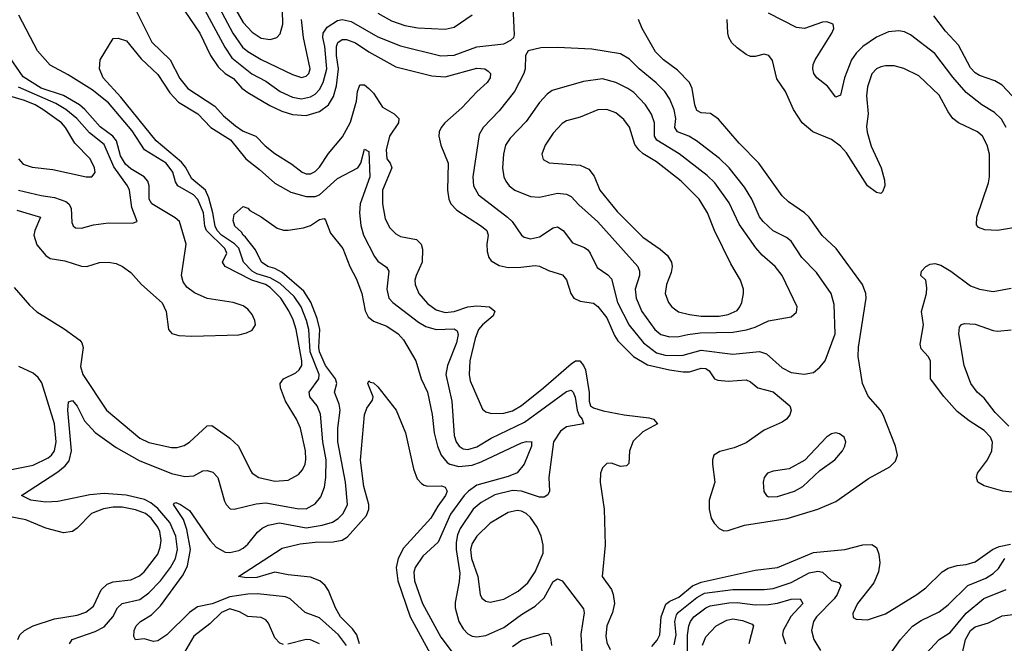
# Model space of a CAD drawing. Header units: inches. Extents: x 1305375 to 1407406, y 744550 to 841633.
# Tile 406 of 509: x 1361394 to 1365780, y 826412 to 829189. Entities that reach past the tile are written whole.
import ezdxf

# ---------------------------------------------------------------- set-up
doc = ezdxf.new("R2010")
doc.units = ezdxf.units.IN
doc.header["$MEASUREMENT"] = 0
doc.layers.add('B3862', color=7, linetype='Continuous')

msp = doc.modelspace()

# ---------------------------------------------------------------- linework, layer by layer
at = {"layer": 'B3862', "color": 5}
for points, elevation in [([(1362198, 829270), (1362307.3, 829067.3), (1362339.9, 829019.9), (1362428.7, 828948.7), (1362490, 828916.3), (1362554.3, 828870), (1362610, 828843.8), (1362650, 828837.3), (1362690, 828845.5), (1362710, 828857.6), (1362730, 828879.2), (1362746.5, 828910), (1362761.8, 828970), (1362752.9, 829070), (1362745, 829110), (1362746.7, 829130), (1362763.4, 829156.6), (1362810, 829186.4), (1362830, 829190.1), (1362870, 829182), (1362990, 829112.6), (1363090, 829073.3), (1363270, 829028), (1363330, 829031.6), (1363430, 829069), (1363550, 829082.2), (1363581.8, 829098.2), (1363594.7, 829110), (1363598.6, 829121.4), (1363587.8, 829347.8)], 1340), ([(1362297.1, 829337.1), (1362390, 829176.6), (1362430, 829133.9), (1362470, 829106.8), (1362510, 829101.5), (1362539.7, 829110), (1362554.3, 829125.7), (1362566.9, 829170), (1362564.5, 829230)], 1380), ([(1362259.6, 829290), (1362343.2, 829130), (1362387.1, 829067.1), (1362410, 829047.6), (1362470, 829012.4), (1362610, 828945.3), (1362650, 828932.2), (1362670, 828937.6), (1362681.6, 828950), (1362688.6, 828970), (1362658.7, 829110), (1362648.9, 829190)], 1360), ([(1361910, 829235), (1361983, 829090), (1362065.1, 829010), (1362107.3, 828927.3), (1362143, 828883), (1362264.2, 828804.2), (1362301.9, 828761.9), (1362356, 828716), (1362390, 828693.5), (1362445.5, 828670), (1362487.2, 828627.2), (1362530, 828593.7), (1362606, 828546), (1362652, 828510), (1362670, 828503), (1362690, 828502.3), (1362710, 828512.6), (1362730, 828532.8), (1362770, 828593.2), (1362832.6, 828667.4), (1362867.6, 828732.4), (1362893.8, 828826.2), (1362898.3, 828870), (1362910, 828899.8), (1362930, 828899.6), (1362950, 828882.9), (1362970, 828862.1), (1363010, 828799.3), (1363062.7, 828770), (1363083.2, 828750), (1363082.1, 828730), (1363041.2, 828670), (1363026.8, 828610), (1363029.7, 828570), (1363044.7, 828550), (1363051.5, 828530), (1363010.8, 828430), (1363010.8, 828370), (1363022.8, 828302.8), (1363042.4, 828262.4), (1363070, 828235.6), (1363090, 828224.6), (1363161.3, 828210), (1363181.8, 828190), (1363188.2, 828168.2), (1363187.2, 828110), (1363160.1, 828050), (1363154.6, 828030), (1363155.5, 828010), (1363172.6, 827970), (1363210, 827925.8), (1363250, 827897.3), (1363290, 827884.9), (1363330, 827889.7), (1363390, 827911), (1363430, 827915.4), (1363487, 827910), (1363511, 827891), (1363503.7, 827870), (1363455.1, 827830), (1363438.6, 827810), (1363423, 827770), (1363399.6, 827670), (1363396.6, 827610), (1363401.2, 827581.2), (1363455.5, 827455.5), (1363470, 827443.6), (1363496.3, 827436.3), (1363550, 827437.1), (1363590, 827447), (1363630, 827472), (1363727.7, 827550), (1363850, 827657.3), (1363870, 827670.4), (1363889.7, 827669.7), (1363906, 827650), (1363914.3, 827630), (1363930.1, 827529.9), (1363931, 827490), (1363937.1, 827470), (1363950, 827461), (1363992.6, 827447.4), (1364086, 827430), (1364196.7, 827416.7), (1364217.3, 827410), (1364234.9, 827390), (1364170, 827354.1), (1364127.5, 827312.5), (1364109.7, 827270), (1364107.5, 827212.5), (1364097.5, 827202.5), (1364070, 827200.4), (1364030, 827213.8), (1364010, 827213.5), (1363990, 827194), (1363981.5, 827170), (1363979.4, 827130), (1363998.1, 827010), (1364001.9, 826850), (1363989.2, 826710), (1364030, 826652.2), (1364038.3, 826630), (1364043.2, 826590), (1364035, 826550), (1364009.4, 826490.6), (1364004.7, 826444.7), (1364010, 826416.4), (1364024.2, 826384.2)], 1280), ([(1361370, 827996.5), (1361437.8, 827917.8), (1361470, 827887.7), (1361593.1, 827813.2), (1361662.2, 827762.2), (1361671.4, 827750), (1361676.5, 827730), (1361664.4, 827644.4), (1361675.8, 827610), (1361781, 827450), (1361930, 827325.1), (1361970, 827307.1), (1362070, 827283.8), (1362095.9, 827284.1), (1362126.4, 827293.6), (1362150, 827307.3), (1362230, 827380.3), (1362250, 827382.3), (1362330, 827325.2), (1362369.3, 827290), (1362421.6, 827181.6), (1362430.2, 827170), (1362458.7, 827150), (1362530, 827134.4), (1362590, 827139.1), (1362635.8, 827164.2), (1362654.6, 827185.4), (1362665.7, 827210), (1362669.2, 827230.7), (1362667, 827270), (1362645.2, 827370), (1362627.7, 827410), (1362578.2, 827490), (1362555.6, 827550), (1362554.5, 827570), (1362569.8, 827590), (1362623.8, 827616.2), (1362639.5, 827630), (1362650.3, 827650), (1362650.9, 827670), (1362625.7, 827810), (1362612.4, 827852.4), (1362593.1, 827893.1), (1362556.8, 827950), (1362510, 827997), (1362488.8, 828010), (1362428.8, 828028.8), (1362309.8, 828090), (1362298, 828110), (1362316.3, 828150), (1362308.5, 828170), (1362226.2, 828250), (1362219.3, 828270), (1362212.8, 828330), (1362188, 828388), (1362168.9, 828410), (1362098.1, 828450), (1362087.7, 828467.7), (1362076.1, 828510), (1362046.9, 828550), (1361950, 828610.3), (1361894.9, 828694.9), (1361790, 828819.3), (1361716.8, 828876.8), (1361610, 828944.5), (1361530, 828986.8), (1361473.4, 829050), (1361389.8, 829210)], 1280), ([(1362130, 829227), (1362196.8, 829130), (1362244.2, 829030), (1362278.7, 828978.7), (1362310, 828950.1), (1362347.2, 828927.2), (1362384.4, 828884.4), (1362410, 828865.1), (1362507.9, 828807.9), (1362562.4, 828782.4), (1362610, 828766.5), (1362670, 828762.2), (1362730, 828780.5), (1362769.7, 828810.3), (1362792, 828848), (1362805.5, 828894.5), (1362814, 828970), (1362805.7, 829030), (1362805.9, 829070), (1362811.7, 829088.3), (1362830, 829100.8), (1362850, 829101.5), (1362890, 829086.6), (1362950, 829046.8), (1363070, 828979.6), (1363230, 828938.9), (1363290, 828934.3), (1363430, 828974.1), (1363465.5, 828970), (1363480.8, 828960.7), (1363491.1, 828950), (1363490.2, 828930.2), (1363475.9, 828910), (1363430, 828867.7), (1363363.8, 828796.2), (1363287.7, 828730), (1363271, 828710), (1363263, 828690), (1363261.4, 828670), (1363270.2, 828630), (1363303.2, 828550), (1363299.5, 828430), (1363305.3, 828390), (1363315.1, 828370), (1363341.7, 828341.7), (1363451.7, 828270), (1363474.8, 828250), (1363480.6, 828230), (1363474.5, 828190), (1363476.8, 828156.8), (1363484.5, 828130), (1363494.8, 828114.8), (1363530, 828094.2), (1363570, 828086.4), (1363627, 828087), (1363690, 828095), (1363710, 828092.5), (1363750, 828073.2), (1363812.5, 828052.5), (1363830, 828030.4), (1363849.5, 827969.5), (1363863.1, 827950), (1363890, 827936.5), (1363950, 827926.3), (1363970, 827912.6), (1364010, 827861.3), (1364043.7, 827783.7), (1364059.1, 827759.1), (1364128.9, 827688.9), (1364190, 827652.4), (1364287.9, 827630), (1364350, 827620.9), (1364378.1, 827621.9), (1364430, 827637.4), (1364450, 827635.9), (1364465, 827625), (1364488.3, 827590), (1364503.9, 827583.9), (1364550, 827579.7), (1364630, 827585.3), (1364650, 827577), (1364682.4, 827550), (1364750, 827531.5), (1364824.2, 827470), (1364831, 827450), (1364825.2, 827430), (1364809.1, 827410), (1364790, 827396.8), (1364710, 827361.5), (1364630, 827304.6), (1364576.5, 827283.5), (1364513.3, 827266.7), (1364486, 827250), (1364479.5, 827230), (1364479.5, 827210), (1364490.3, 827130), (1364465.2, 827050), (1364464.7, 827010), (1364474.3, 826970), (1364487.4, 826947.4), (1364510, 826923.8), (1364530, 826913.4), (1364550, 826914.4), (1364622.1, 826937.9), (1364812.5, 826967.5), (1364949.7, 827010), (1365030, 827044.4), (1365174.3, 827145.7), (1365270, 827198.3), (1365295.9, 827224.1), (1365303.5, 827250), (1365294.5, 827290), (1365241, 827430), (1365229, 827450), (1365172.9, 827512.9), (1365148.2, 827570), (1365129, 827690), (1365130.7, 827730.7), (1365164.5, 827950), (1365163.4, 827970), (1365147.9, 828010), (1365030.7, 828170), (1364967.9, 828227.9), (1364910.8, 828310), (1364889.9, 828329.9), (1364818.6, 828378.6), (1364790, 828405.4), (1364686.8, 828550), (1364599.4, 828639.4), (1364506.2, 828746.2), (1364471.6, 828771.6), (1364430, 828774.9), (1364410, 828784.5), (1364401.1, 828810), (1364390, 828883.6), (1364377.4, 828910), (1364324.1, 828964.1), (1364262.3, 829010), (1364226.1, 829046.1), (1364167.1, 829150), (1364150.7, 829190)], 1320), ([(1362990, 829218.9), (1363050, 829183.6), (1363110, 829162.8), (1363167.6, 829152.4), (1363290, 829147.3), (1363330, 829156.8), (1363410, 829211.3)], 1360), ([(1365830, 828263.9), (1365750.3, 828250.3), (1365693.7, 828253.7), (1365664.5, 828264.5), (1365656.1, 828276.1), (1365657.6, 828310), (1365710, 828463), (1365714, 828490), (1365714.2, 828590), (1365703.4, 828630), (1365682.1, 828670), (1365661.1, 828690), (1365575.6, 828730), (1365550.7, 828750), (1365530, 828778.7), (1365490, 828853.2), (1365399.1, 828939.1), (1365331.9, 828971.9), (1365290, 828983.9), (1365250, 828983.9), (1365230, 828978.7), (1365210, 828969.8), (1365190, 828948.3), (1365170.2, 828890.2), (1365166.4, 828850), (1365173.6, 828770), (1365165.9, 828714.1), (1365168.5, 828688.5), (1365186.5, 828626.5), (1365230.9, 828530), (1365245.8, 828474.1), (1365247, 828450), (1365237.7, 828422.3), (1365230, 828415.1), (1365210, 828419.7), (1365169.8, 828450), (1365076.3, 828596.3), (1365050, 828625.7), (1365010, 828655.9), (1364927.1, 828690), (1364879.3, 828730), (1364840.7, 828790), (1364805.6, 828870), (1364766.7, 828926.7), (1364746.9, 829006.9), (1364731.5, 829030), (1364710, 829036), (1364670, 829025.3), (1364650, 829025.6), (1364630, 829034.2), (1364590, 829063.8), (1364566.8, 829086.8), (1364553.3, 829110), (1364548.2, 829130), (1364545, 829190)], 1280), ([(1365788.7, 828710), (1365767.1, 828747.1), (1365735.6, 828775.6), (1365680.4, 828810), (1365610, 828864.8), (1365550, 828933.8), (1365470, 829039.1), (1365362.3, 829122.3), (1365334.6, 829134.6), (1365310, 829139.5), (1365264.6, 829135.4), (1365210, 829111.9), (1365150, 829069.3), (1365120.2, 829039.8), (1365099.3, 829010), (1365067.9, 828930), (1365050, 828853.2), (1365030, 828844.5), (1364992.7, 828892.7), (1364945.4, 828930), (1364931.1, 828950), (1364926.4, 828970), (1364928.7, 828990), (1364937.8, 829010), (1365012.1, 829130), (1365021.1, 829150), (1365017.8, 829170), (1364990, 829179.9), (1364970, 829178.1), (1364890, 829150.5), (1364854.2, 829154.2), (1364730, 829218.4)], 1260), ([(1365880.6, 828780.6), (1365770, 828897.3), (1365737.7, 828917.7), (1365670, 828941.5), (1365650, 828953), (1365630, 828975.6), (1365575.6, 829075.6), (1365518.1, 829138.1), (1365466, 829206)], 1240), ([(1361381.4, 828341.4), (1361487.4, 828310), (1361461.3, 828250), (1361457.6, 828230), (1361470, 828187.5), (1361510, 828138.8), (1361530, 828126.2), (1361595.4, 828115.4), (1361670, 828091.8), (1361693.2, 828090), (1361750, 828107.4), (1361790, 828110.2), (1361823.8, 828103.8), (1361852, 828090), (1361890, 828064), (1361936.9, 828010), (1362028.7, 827928.7), (1362046.4, 827890), (1362056.5, 827810), (1362072.4, 827792.4), (1362103.7, 827783.7), (1362160.4, 827780.4), (1362370, 827785.4), (1362405.2, 827794.8), (1362430, 827807), (1362444.7, 827830), (1362442.1, 827850), (1362430, 827877.2), (1362410, 827901), (1362390, 827914.5), (1362344.5, 827930), (1362230, 827947.5), (1362173, 827973), (1362138.3, 827998.3), (1362121.8, 828021.8), (1362115.3, 828050), (1362136, 828190), (1362105.9, 828290), (1362087.1, 828307.1), (1361983.1, 828370), (1361970.6, 828390.6), (1361970.3, 828450), (1361965, 828470), (1361948.1, 828490), (1361890, 828525.3), (1361866.3, 828546.3), (1361843.1, 828583.1), (1361825.1, 828650), (1361808.5, 828670), (1361752.1, 828712.1), (1361684.5, 828790), (1361661, 828810), (1361590, 828852), (1361490, 828884.3), (1361410, 828934.2), (1361245.7, 829170)], 1320), ([(1361615.6, 826410), (1361628, 826430), (1361730, 826464.5), (1361770, 826485.8), (1361809.4, 826530), (1361830, 826570.9), (1361850, 826588.9), (1361930, 826607.9), (1361970, 826637.6), (1362021.3, 826690), (1362066.5, 826750), (1362087.6, 826790), (1362096.9, 826830), (1362089.6, 826890), (1362062.8, 826950), (1362010, 827012.8), (1361978.4, 827038.4), (1361950, 827053.1), (1361868.2, 827071.8), (1361770, 827079.4), (1361707.1, 827072.9), (1361563.7, 827043.7), (1361510, 827041.5), (1361444, 827050), (1361402, 827070), (1361564.5, 827175.5), (1361597.4, 827202.6), (1361614.9, 827225.1), (1361624.4, 827270), (1361608.2, 827450), (1361612, 827488), (1361630, 827493), (1361650, 827468.2), (1361682.5, 827402.5), (1361730.5, 827350.5), (1361824.2, 827284.2), (1361926.3, 827226.3), (1362070, 827169.1), (1362130, 827155.1), (1362170, 827158.4), (1362210, 827180.8), (1362230, 827182.4), (1362254.2, 827174.2), (1362276.5, 827150), (1362305.8, 827045.8), (1362313.4, 827030), (1362331.5, 827011.5), (1362350, 827009), (1362446.9, 827033.1), (1362490, 827037.6), (1362630, 827012.4), (1362670, 827011.7), (1362710, 827034), (1362735.3, 827064.7), (1362752.2, 827107.8), (1362757.6, 827150), (1362758.8, 827230), (1362745, 827310), (1362733.4, 827433.4), (1362719.9, 827470), (1362686.1, 827510), (1362683.7, 827530), (1362726.5, 827590), (1362728.1, 827610), (1362688.7, 827710), (1362682.3, 827810), (1362672.1, 827850), (1362647.6, 827910), (1362616.3, 827956.3), (1362554.1, 828014.1), (1362510, 828040.2), (1362450, 828057), (1362430.3, 828070), (1362391, 828110), (1362370, 828172.4), (1362351.7, 828191.7), (1362293, 828230), (1362274.4, 828250), (1362265.1, 828270), (1362255.2, 828330), (1362236.8, 828396.8), (1362222.1, 828430), (1362161.2, 828481.2), (1362132.6, 828532.6), (1362114.8, 828554.8), (1362002.1, 828650), (1361844.4, 828844.4), (1361766, 828930), (1361749.6, 828970), (1361752, 829010), (1361810, 829106), (1361833.2, 829106.8), (1361870, 829094.9), (1361935.3, 829015.3), (1362010, 828945.5), (1362063.7, 828863.7), (1362101.7, 828821.7), (1362188.1, 828770), (1362245.4, 828710), (1362333.8, 828653.8), (1362401.6, 828570), (1362462.5, 828522.5), (1362530, 828460.9), (1362601.6, 828421.6), (1362670, 828401.4), (1362710, 828401.7), (1362729.9, 828410.1), (1362810, 828482.3), (1362900.5, 828530), (1362913.6, 828550), (1362930, 828613.4), (1362950, 828602), (1362953.8, 828490), (1362911, 828370), (1362907.3, 828330), (1362913.1, 828273.1), (1362926.1, 828230), (1362974.2, 828134.2), (1362990, 828114.4), (1363027.8, 828087.8), (1363039.2, 828070), (1363029.6, 827990), (1363038.9, 827950), (1363056.1, 827930), (1363170, 827842.7), (1363203.1, 827823.1), (1363250, 827809.6), (1363330, 827813.4), (1363343.2, 827803.2), (1363347.1, 827787.1), (1363340.1, 827750), (1363300.1, 827650), (1363291.8, 827610), (1363319.1, 827490), (1363330, 827338), (1363338.2, 827310), (1363351.1, 827290), (1363370, 827277.6), (1363390, 827275.1), (1363430, 827287.3), (1363494.9, 827325.1), (1363643, 827397), (1363830, 827533.9), (1363850, 827539.7), (1363860.2, 827530), (1363869.1, 827509.1), (1363877, 827450), (1363886.4, 827426.4), (1363900.2, 827410), (1363904.9, 827390), (1363830, 827376.7), (1363803.2, 827356.8), (1363772.6, 827310), (1363750.5, 827150), (1363753.9, 827090), (1363746.5, 827073.5), (1363730, 827063.1), (1363710, 827063), (1363630, 827089.6), (1363590, 827093.1), (1363510, 827073.5), (1363450, 827039.7), (1363414.7, 827010), (1363356.5, 826923.5), (1363344.6, 826895.4), (1363338.4, 826861.6), (1363339, 826830), (1363354.8, 826725.2), (1363351.9, 826688.1), (1363333.8, 826593.8), (1363334.4, 826570), (1363350.8, 826510), (1363370, 826476.5), (1363390, 826455.2), (1363410, 826444.4), (1363430, 826441.2), (1363470, 826447.5), (1363550, 826482.4), (1363630, 826540.7), (1363690, 826577.5), (1363730, 826614.3), (1363770, 826688.2), (1363790, 826699.1), (1363810, 826690.1), (1363905.4, 826565.4), (1363907.8, 826547.8), (1363893.2, 826453.2), (1363898.5, 826370)], 1260), ([(1361388.7, 828430), (1361490, 828406.6), (1361550, 828398.1), (1361599.8, 828379.8), (1361612.7, 828370), (1361624, 828350), (1361626.6, 828286.6), (1361631.8, 828271.8), (1361642.5, 828262.5), (1361670, 828260.3), (1361723.7, 828276.3), (1361790, 828285.4), (1361897.3, 828282.8), (1361918, 828290), (1361893.2, 828353.2), (1361882.8, 828430), (1361873.9, 828450), (1361813.4, 828533.4), (1361770, 828634), (1361704.9, 828684.9), (1361648.7, 828750), (1361600.1, 828790), (1361555.5, 828815.5), (1361389.3, 828889.3)], 1340), ([(1361389.6, 828569.6), (1361410, 828546.6), (1361450, 828533), (1361542.6, 828522.6), (1361691, 828489), (1361716, 828490), (1361730.7, 828509.3), (1361727.6, 828530), (1361708.9, 828570), (1361640.2, 828640.2), (1361597.8, 828710), (1361579.9, 828730), (1361497.4, 828790), (1361462.5, 828810), (1361415.4, 828830), (1361350, 828848.4)], 1360), ([(1362850, 826402.4), (1362814.8, 826450), (1362730, 826526.3), (1362666.3, 826550), (1362599.1, 826610), (1362578.8, 826618.8), (1362453, 826633), (1362410, 826631.5), (1362330, 826619.3), (1362252.2, 826587.8), (1362185.6, 826574.4), (1362150.1, 826550), (1362050, 826450.4), (1362010, 826423.9), (1361990, 826420.6), (1361948.1, 826431.9), (1361910, 826427.6), (1361902, 826442), (1361903.9, 826470), (1361912.6, 826490), (1361932.6, 826510), (1361980.7, 826539.3), (1362021.2, 826578.8), (1362122.9, 826717.1), (1362142.3, 826757.7), (1362155, 826830), (1362139.2, 826919.2), (1362124.1, 826964.1), (1362079.7, 827030), (1362083.3, 827036.7), (1362090, 827038.9), (1362110, 827031.1), (1362150, 827004.4), (1362242.5, 826870), (1362270, 826839.8), (1362310, 826817.9), (1362330, 826816.4), (1362370, 826825.5), (1362390, 826836.6), (1362410, 826854.5), (1362452.8, 826907.2), (1362474.8, 826925.2), (1362501.3, 826938.7), (1362550.8, 826949.2), (1362670, 826927), (1362742.2, 826937.8), (1362788, 826952), (1362812.6, 826967.4), (1362835.5, 826990), (1362854.2, 827030), (1362844.8, 827130), (1362811.9, 827310), (1362812, 827370), (1362821.8, 827450), (1362817.1, 827477.1), (1362796.4, 827530), (1362807.3, 827570), (1362800.8, 827590), (1362756.8, 827650), (1362729.7, 827710), (1362726.8, 827730), (1362731.8, 827810), (1362719.2, 827859.2), (1362691.6, 827931.6), (1362660.6, 827980.6), (1362563.2, 828063.2), (1362530, 828081.3), (1362499.1, 828090), (1362470.7, 828110), (1362444.1, 828164.1), (1362400.7, 828220.7), (1362389.1, 828230), (1362382.9, 828242.9), (1362352, 828270), (1362345.4, 828294.6), (1362350, 828322), (1362390, 828358), (1362410, 828350.7), (1362419.1, 828339.1), (1362470, 828311.8), (1362540.5, 828260.5), (1362570, 828252.3), (1362590, 828251.4), (1362657.9, 828262.1), (1362690, 828272.9), (1362730, 828299.6), (1362750, 828304.4), (1362756.7, 828296.7), (1362778.2, 828238.2), (1362833.5, 828170), (1362865.3, 828090), (1362894.6, 828034.6), (1362918.8, 827970), (1362933.1, 827893.1), (1362946.4, 827866.4), (1362970, 827847.4), (1363030, 827825), (1363080.6, 827790), (1363103.5, 827763.5), (1363158.9, 827670), (1363182.3, 827590), (1363211.2, 827530), (1363231.8, 827431.8), (1363241, 827350), (1363255.9, 827290), (1363272.3, 827250), (1363298.1, 827218.1), (1363310, 827209.7), (1363350, 827200.2), (1363410, 827205.4), (1363450, 827220.1), (1363630, 827305.8), (1363651, 827311), (1363677.3, 827310), (1363673.5, 827306.5), (1363674.2, 827290), (1363640.8, 827210), (1363610, 827171.7), (1363570, 827154.6), (1363430, 827116.4), (1363393.4, 827090), (1363374.2, 827070), (1363312.9, 826987.1), (1363257.5, 826862.5), (1363190, 826799.8), (1363155.2, 826750), (1363150.2, 826729.8), (1363153.3, 826690), (1363189.1, 826590), (1363270, 826439.3), (1363330, 826361.3)], 1240), ([(1365895.9, 827075.9), (1365773, 827090), (1365690, 827114), (1365662.7, 827130), (1365655.6, 827150), (1365661.2, 827170), (1365704.9, 827230), (1365724.9, 827270), (1365727.5, 827307.5), (1365718.5, 827330), (1365690, 827359.9), (1365623.1, 827403.1), (1365570, 827444.4), (1365510, 827511.7), (1365450.6, 827590), (1365450.6, 827670), (1365440.3, 827690), (1365410, 827723.1), (1365404.6, 827744.6), (1365419.3, 827830), (1365411.6, 827890), (1365433, 827970), (1365435.5, 827995.5), (1365429.9, 828029.9), (1365408.2, 828050), (1365411.1, 828070), (1365430.8, 828090), (1365450, 828101), (1365470, 828104.2), (1365496.6, 828096.6), (1365541.5, 828070), (1365630, 828003.8), (1365670, 827989.2), (1365730, 827979.1), (1365810, 827994)], 1280), ([(1365799.8, 827379.8), (1365739.9, 827439.9), (1365690, 827503.7), (1365659.3, 827530), (1365630.8, 827570), (1365601.6, 827650), (1365577.3, 827790), (1365580.4, 827819.6), (1365588.6, 827831.4), (1365603.1, 827836.9), (1365650, 827834.2), (1365730, 827805.1), (1365750, 827802.6), (1365810, 827808)], 1260), ([(1361290, 827173.2), (1361454.1, 827205.9), (1361521.4, 827238.6), (1361535.8, 827250), (1361549.9, 827270), (1361556.4, 827310), (1361549.6, 827390), (1361492.5, 827572.5), (1361476.3, 827596.3), (1361454.6, 827614.6), (1361390, 827645.4)], 1280), ([(1362907.8, 826410), (1362896.4, 826450), (1362877.1, 826477.1), (1362823.5, 826530), (1362801, 826570), (1362770, 826647.6), (1362755.5, 826670), (1362730.9, 826690.9), (1362690, 826707.1), (1362590, 826717.5), (1362530.7, 826729.3), (1362450, 826705.6), (1362404.4, 826704.4), (1362368.7, 826710), (1362563.9, 826836.1), (1362644.2, 826855.8), (1362710, 826863.1), (1362790, 826864.1), (1362830, 826871.5), (1362853.9, 826886.1), (1362938.3, 826981.7), (1362949.9, 827010), (1362948.9, 827030), (1362926.5, 827110), (1362912.1, 827227.9), (1362929.7, 827430.3), (1362940.1, 827459.9), (1362965.2, 827494.8), (1362969.2, 827510), (1362945.1, 827570), (1362950, 827581), (1362955.2, 827575.2), (1362970, 827572.2), (1362990, 827554), (1363071.3, 827450), (1363112.9, 827350), (1363148.6, 827188.6), (1363165.3, 827145.3), (1363183.6, 827123.6), (1363196.1, 827116.1), (1363210, 827111.9), (1363273.6, 827113.6), (1363290, 827108.2), (1363298.2, 827090), (1363291.4, 827070), (1363256.5, 827023.5), (1363225, 826970), (1363104.4, 826835.6), (1363079.4, 826790), (1363071.4, 826750), (1363079, 826690), (1363132.9, 826530), (1363232.2, 826350)], 1220), ([(1361385.7, 826430), (1361394.7, 826450), (1361415.8, 826470), (1361454.8, 826490), (1361550, 826521.5), (1361650, 826537.6), (1361688.5, 826551.5), (1361722.5, 826577.5), (1361757.8, 826650), (1361784.5, 826675.5), (1361810, 826686.3), (1361890, 826695.6), (1361927.4, 826712.6), (1361948.3, 826730), (1362009.9, 826810), (1362020.2, 826839.8), (1362024, 826870), (1362017.8, 826910), (1362009.5, 826930), (1361979.7, 826970), (1361954.6, 826990), (1361910, 827007.1), (1361850, 827018.1), (1361810, 827018.3), (1361768.3, 827011.7), (1361713.5, 826990), (1361650, 826925.1), (1361630, 826910.8), (1361590, 826904.2), (1361510, 826925.6), (1361422.3, 826962.3), (1361290, 826986.7)], 1280), ([(1364210, 826397.7), (1364233.4, 826426.6), (1364245.1, 826450), (1364251.6, 826530), (1364272.7, 826587.3), (1364290, 826600.3), (1364330, 826618.4), (1364391.3, 826668.7), (1364430, 826684.7), (1364670, 826737.3), (1364770, 826750.6), (1364930, 826816.8), (1365070, 826830.1), (1365150, 826851.4), (1365190, 826852.6), (1365210, 826839.6), (1365221.3, 826810), (1365226.1, 826770), (1365219.5, 826730), (1365198.5, 826681.5), (1365125.4, 826590), (1365105.7, 826545.7), (1365107.3, 826527.3), (1365120.3, 826520.3), (1365170, 826517.3), (1365250, 826543.8), (1365390, 826630.1), (1365430, 826659.4), (1365503.2, 826730), (1365530, 826746.4), (1365570, 826759.2), (1365610, 826763.6), (1365650, 826774.4), (1365727.9, 826830), (1365757.3, 826842.8), (1365806.9, 826853.1)], 1280), ([(1365256.5, 826343.6), (1365317.8, 826430), (1365371.3, 826488.7), (1365410, 826514.1), (1365490, 826551.8), (1365530, 826584.3), (1365617.3, 826670), (1365696.9, 826703.1), (1365730, 826722.9), (1365754.2, 826745.8), (1365782, 826790)], 1260), ([(1364310, 826405.3), (1364317.9, 826450), (1364312.3, 826510), (1364320.3, 826539.7), (1364328.6, 826551.4), (1364410, 826616.6), (1364444.7, 826635.3), (1364571.3, 826651.3), (1364710, 826651.4), (1364750, 826655.9), (1364830, 826682.6), (1364910, 826725.8), (1364950, 826733.9), (1364970, 826729.4), (1365010, 826692), (1365042.4, 826682.4), (1365051.6, 826670), (1365036, 826630), (1365022.5, 826610), (1364943.3, 826530), (1364929.5, 826510), (1364921.1, 826470), (1364930.8, 826430), (1364960.9, 826380.9)], 1260), ([(1365430, 826365.8), (1365490, 826428.7), (1365539.2, 826460.8), (1365610, 826546.3), (1365688.4, 826611.6), (1365788.8, 826651.2)], 1240), ([(1364369.2, 826310.8), (1364368.3, 826448.3), (1364374.2, 826490), (1364381.5, 826510), (1364397.3, 826530), (1364450, 826570.9), (1364470, 826578.8), (1364553.3, 826593.3), (1364590, 826594.3), (1364670, 826583.4), (1364730, 826584.7), (1364770, 826591), (1364830, 826609.2), (1364870.4, 826610), (1364882.6, 826590), (1364829, 826531), (1364795, 826470), (1364792.6, 826450), (1364805, 826410)], 1240), ([(1362570, 826407.5), (1362553.2, 826413.2), (1362530, 826436.9), (1362501.8, 826501.8), (1362490, 826517.1), (1362470, 826526.9), (1362410, 826532.3), (1362373.2, 826553.2), (1362330, 826565.3), (1362293.8, 826550), (1362241, 826499), (1362170, 826443.7), (1362127.8, 826372.2)], 1260), ([(1364436.3, 826403.7), (1364450, 826440.7), (1364496.5, 826490), (1364544.6, 826515.4), (1364570, 826520.7), (1364614.1, 826514.1), (1364657, 826497), (1364662.8, 826490), (1364642.3, 826410)], 1220), ([(1365590, 826357.1), (1365607.2, 826430), (1365630, 826469.5), (1365650, 826485.4), (1365710, 826503.3), (1365770, 826535.1), (1365830, 826542.8)], 1220), ([(1362730, 826409.9), (1362690, 826428.4), (1362670, 826429.4), (1362589.1, 826409.1)], 1260), ([(1363590, 826398.4), (1363630, 826426.1), (1363730, 826456.9), (1363750, 826455.5), (1363758.4, 826438.4), (1363762.3, 826402.3)], 1240)]:
    msp.add_lwpolyline(points, dxfattribs=dict(at, elevation=elevation))
for points, elevation in [([(1363790, 829064.8), (1363716.1, 829063.9), (1363658.8, 829050), (1363647, 829030), (1363646, 828970), (1363640.2, 828950), (1363597.6, 828870), (1363530, 828784.2), (1363458.9, 828710), (1363441.5, 828678.5), (1363412.9, 828490), (1363416.3, 828450), (1363437.7, 828410), (1363567.5, 828310), (1363587.5, 828290), (1363629.5, 828229.5), (1363641.5, 828221.5), (1363670, 828213.7), (1363710, 828222.3), (1363770, 828262.7), (1363790, 828267.5), (1363815.6, 828250), (1363856.4, 828196.4), (1363910, 828174.8), (1363924.2, 828164.2), (1363935.5, 828150), (1363965.9, 828085.9), (1364013.8, 828053.8), (1364030, 828036), (1364057.6, 827930), (1364108.4, 827828.4), (1364172.1, 827750), (1364230, 827705.7), (1364270, 827694.9), (1364326.7, 827693.3), (1364350, 827695.4), (1364430, 827717.9), (1364570, 827700.1), (1364690, 827711.1), (1364720.9, 827700.9), (1364790, 827638.6), (1364830, 827618.7), (1364888.9, 827611.1), (1364930, 827619), (1364958.6, 827641.4), (1364981.4, 827670), (1365025.9, 827790), (1365021.4, 827921.4), (1365009, 827970), (1364943.5, 828063.5), (1364878.6, 828130), (1364830, 828203.1), (1364810, 828219.8), (1364750, 828248.6), (1364705.3, 828290), (1364690, 828311.9), (1364654.9, 828390), (1364623.1, 828443.1), (1364554.5, 828530), (1364511, 828571), (1364409.6, 828649.6), (1364375.3, 828670), (1364324.6, 828690), (1364312.2, 828710), (1364316.4, 828750), (1364310, 828788), (1364290, 828835.6), (1364268.5, 828870), (1364228.8, 828908.8), (1364152.8, 828970), (1364110, 829013.5), (1364070, 829038), (1363942.5, 829057.5)], 1340), ([(1363990, 828925.4), (1363905.6, 828914.4), (1363765.8, 828874.2), (1363743, 828857), (1363710, 828820.3), (1363650, 828736.5), (1363578.4, 828661.6), (1363557.8, 828630), (1363549, 828591), (1363545.5, 828530), (1363551, 828490), (1363560.2, 828470), (1363575, 828450), (1363600.2, 828430), (1363670, 828401.7), (1363710, 828398.5), (1363790, 828416.8), (1363830, 828412.5), (1363850, 828401.4), (1363884.8, 828364.8), (1363970, 828289.3), (1364148, 828090), (1364154.8, 828070), (1364154.3, 828050), (1364135.8, 827990), (1364139.6, 827950), (1364165.5, 827890), (1364223.8, 827810), (1364250, 827787.9), (1364290, 827776.4), (1364330, 827778.3), (1364370, 827787), (1364425.6, 827794.4), (1364570, 827798.4), (1364631.8, 827808.2), (1364670, 827819.6), (1364730, 827847.7), (1364830, 827866.3), (1364853.7, 827886.3), (1364857.3, 827910), (1364789.9, 828050), (1364759.4, 828090), (1364700.8, 828140.8), (1364673.4, 828173.4), (1364598.4, 828278.4), (1364554.3, 828374.3), (1364490, 828463.4), (1364456.1, 828496.1), (1364332.4, 828592.4), (1364232.7, 828652.8), (1364222.1, 828670), (1364221.2, 828730), (1364208.3, 828768.3), (1364181.9, 828810), (1364130, 828864.7), (1364103.6, 828883.6), (1364050, 828909.9)], 1360), ([(1364010, 828789.8), (1363970, 828788), (1363890, 828755), (1363830, 828739.3), (1363810, 828727.1), (1363770, 828683.5), (1363734.3, 828630), (1363720.2, 828590), (1363726.1, 828566.1), (1363752.3, 828552.3), (1363890, 828541.8), (1363930, 828524.2), (1363953.1, 828493.1), (1363978.7, 828430), (1364055.6, 828335.6), (1364170, 828220.9), (1364247.7, 828167.7), (1364279.3, 828139.3), (1364297.8, 828110), (1364301, 828090), (1364296.3, 828063.7), (1364275.5, 828010), (1364269.3, 827970), (1364284.2, 827930), (1364299.6, 827910), (1364329.1, 827889.1), (1364377.1, 827877.1), (1364430, 827868.9), (1364510, 827869.3), (1364550, 827876), (1364590, 827894.2), (1364602.6, 827910), (1364610.6, 827930), (1364618.9, 827970), (1364618, 827990), (1364604.6, 828030), (1364562.1, 828102.1), (1364488.7, 828250), (1364458, 828330), (1364420.8, 828390), (1364340.6, 828470), (1364230, 828555.9), (1364171.8, 828591.8), (1364151.3, 828610), (1364133.8, 828633.8), (1364110, 828711.1), (1364085.1, 828745.1), (1364050, 828774.4)], 1380), ([(1365030, 827349.5), (1365010, 827345.1), (1364988.2, 827330), (1364892, 827228), (1364822, 827190), (1364750, 827179.1), (1364724.9, 827170), (1364710.2, 827150), (1364705.8, 827130), (1364708.6, 827088.6), (1364720.3, 827070), (1364730, 827064.2), (1364770, 827066), (1364845.1, 827090), (1364883.1, 827110), (1364958.6, 827181.4), (1365025.1, 827230), (1365059.7, 827270), (1365069.6, 827290), (1365073.3, 827310), (1365066, 827330), (1365045.4, 827345.4)], 1340), ([(1363610, 827003), (1363570, 826994.7), (1363490, 826947.1), (1363430, 826889.8), (1363410, 826856.8), (1363402.5, 826830), (1363406.9, 826790), (1363434.2, 826710), (1363445.1, 826630), (1363453.4, 826613.4), (1363470, 826600.2), (1363490, 826596.1), (1363550, 826608.9), (1363615, 826645), (1363658.1, 826681.9), (1363690.4, 826730), (1363726.1, 826813.9), (1363726.6, 826850), (1363716.9, 826890), (1363699.7, 826930), (1363670, 826972.4), (1363650, 826991), (1363630, 827000.2)], 1280)]:
    msp.add_lwpolyline(points, close=True, dxfattribs=dict(at, elevation=elevation))

doc.saveas('drawing.dxf')
